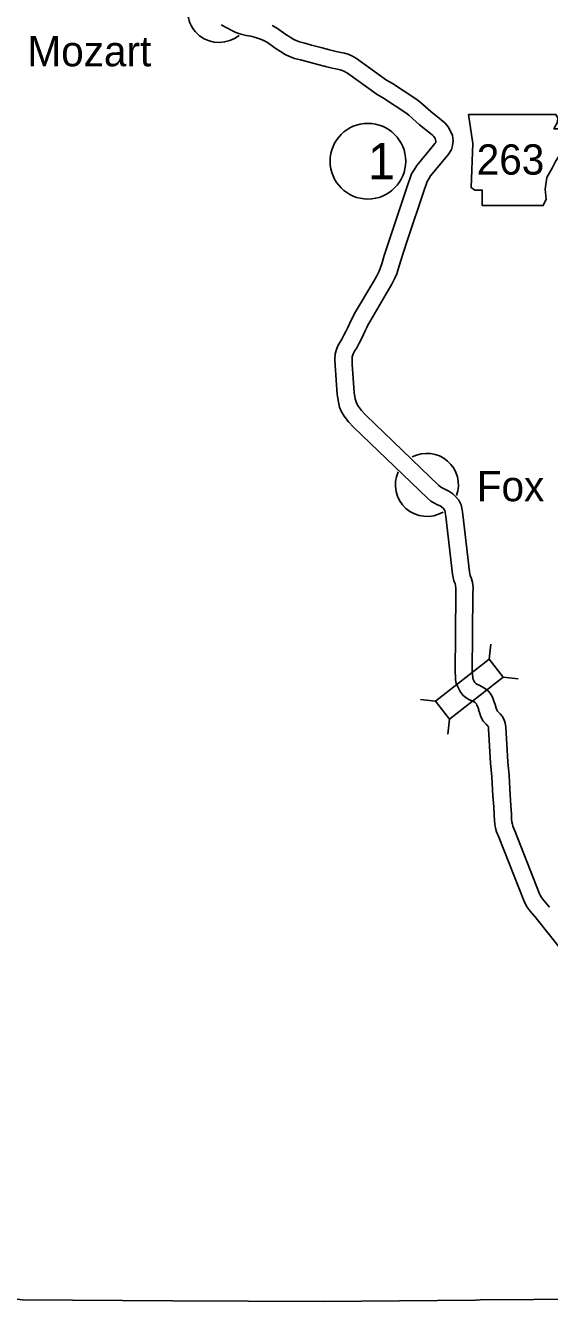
# Model space of a CAD drawing. Extents: x -939622 to -934222, y 1383701 to 1385301.
# Drawn here: x -936615.3 to -936587.9, y 1384790.3 to 1384857.1 of the extents above; entities that cross this region are included whole.
import ezdxf

# ---------------------------------------------------------------- set-up
doc = ezdxf.new("R2010")
doc.units = 0
for name, color, linetype in [('Level 10', 7, 'Continuous'), ('Level 2', 7, 'Continuous'), ('Level 20', 7, 'Continuous'), ('Level 21', 7, 'Continuous'), ('Level 24', 7, 'Continuous'), ('Level 27', 7, 'Continuous')]:
    doc.layers.add(name, color=color, linetype=linetype)

msp = doc.modelspace()

# ---------------------------------------------------------------- linework, layer by layer
at = {"layer": 'Level 10'}
for points in [[(-936605.091, 1384857.108), (-936604.505, 1384856.794), (-936604.333, 1384856.7), (-936604.073, 1384856.621), (-936603.795, 1384856.551), (-936603.537, 1384856.515), (-936603.303, 1384856.45), (-936602.985, 1384856.348), (-936602.847, 1384856.276)], [(-936602.421, 1384857.069), (-936602.201, 1384856.947), (-936601.715, 1384856.609), (-936601.495, 1384856.468), (-936601.299, 1384856.337), (-936601.178, 1384856.28), (-936600.996, 1384856.213), (-936600.725, 1384856.148), (-936600.372, 1384856.051), (-936599.817, 1384855.901), (-936599.421, 1384855.802), (-936599.078, 1384855.717), (-936598.915, 1384855.681), (-936598.651, 1384855.631), (-936598.451, 1384855.57), (-936598.269, 1384855.487), (-936598.012, 1384855.344), (-936596.445, 1384854.221), (-936596.125, 1384854.037), (-936594.915, 1384853.242), (-936594.702, 1384853.081), (-936594.131, 1384852.566), (-936593.58, 1384852.13), (-936593.387, 1384851.972), (-936593.222, 1384851.777), (-936593.096, 1384851.553), (-936593.002, 1384851.316), (-936592.963, 1384851.032), (-936592.987, 1384850.791), (-936593.044, 1384850.583), (-936593.186, 1384850.367), (-936593.436, 1384850.061), (-936594.138, 1384849.213), (-936594.239, 1384849.056), (-936594.32, 1384848.92), (-936594.379, 1384848.757), (-936594.462, 1384848.52), (-936595.38, 1384845.758), (-936595.705, 1384844.778), (-936595.832, 1384844.329), (-936595.914, 1384844.091), (-936596.008, 1384843.859), (-936596.161, 1384843.546), (-936596.341, 1384843.242), (-936597.327, 1384841.567), (-936597.417, 1384841.39), (-936597.5, 1384841.249), (-936597.566, 1384841.101), (-936597.658, 1384840.901), (-936597.764, 1384840.676), (-936597.874, 1384840.455), (-936598.005, 1384840.217), (-936598.113, 1384840.038), (-936598.178, 1384839.927), (-936598.212, 1384839.84), (-936598.238, 1384839.743), (-936598.251, 1384839.578), (-936598.242, 1384839.355), (-936598.134, 1384837.873), (-936598.079, 1384837.546), (-936598.041, 1384837.381), (-936598.004, 1384837.285), (-936597.919, 1384837.136), (-936597.763, 1384836.937), (-936597.531, 1384836.694), (-936593.707, 1384833.013), (-936593.626, 1384832.944), (-936593.538, 1384832.897), (-936593.367, 1384832.806), (-936593.178, 1384832.713), (-936592.985, 1384832.572), (-936592.84, 1384832.443), (-936592.661, 1384832.248), (-936592.536, 1384832.004), (-936592.49, 1384831.735), (-936592.454, 1384831.502), (-936592.104, 1384828.499), (-936592.086, 1384828.393), (-936592.063, 1384828.31), (-936592.012, 1384828.181), (-936591.942, 1384827.948), (-936591.916, 1384827.664), (-936591.929, 1384827.323), (-936591.959, 1384823.252), (-936591.948, 1384823.128), (-936591.937, 1384822.966), (-936591.928, 1384822.92), (-936591.899, 1384822.844), (-936591.856, 1384822.762), (-936591.823, 1384822.711), (-936591.79, 1384822.668), (-936591.748, 1384822.634), (-936591.725, 1384822.623), (-936591.592, 1384822.564), (-936591.437, 1384822.488), (-936591.265, 1384822.37), (-936591.095, 1384822.229), (-936590.973, 1384822.057), (-936590.893, 1384821.897), (-936590.827, 1384821.735), (-936590.768, 1384821.552)], [(-936602.856, 1384856.281), (-936602.677, 1384856.182), (-936602.215, 1384855.859), (-936601.986, 1384855.714), (-936601.745, 1384855.553), (-936601.527, 1384855.449), (-936601.256, 1384855.35), (-936600.949, 1384855.276), (-936600.609, 1384855.183), (-936600.043, 1384855.03), (-936599.638, 1384854.928), (-936599.283, 1384854.84), (-936599.096, 1384854.799), (-936598.867, 1384854.756), (-936598.771, 1384854.727), (-936598.676, 1384854.683), (-936598.495, 1384854.583), (-936596.933, 1384853.464), (-936596.598, 1384853.27), (-936595.435, 1384852.506), (-936595.276, 1384852.387), (-936594.713, 1384851.878), (-936594.144, 1384851.428), (-936594.02, 1384851.327), (-936593.965, 1384851.262), (-936593.91, 1384851.165), (-936593.879, 1384851.085), (-936593.869, 1384851.016), (-936593.875, 1384850.958), (-936593.913, 1384850.9), (-936594.132, 1384850.632), (-936594.866, 1384849.745), (-936595.004, 1384849.53), (-936595.137, 1384849.307), (-936595.227, 1384849.059), (-936595.314, 1384848.811), (-936596.234, 1384846.042), (-936596.566, 1384845.043), (-936596.692, 1384844.598), (-936596.758, 1384844.406), (-936596.83, 1384844.226), (-936596.954, 1384843.974), (-936597.116, 1384843.7), (-936598.117, 1384842), (-936598.206, 1384841.824), (-936598.302, 1384841.661), (-936598.387, 1384841.47), (-936598.473, 1384841.282), (-936598.574, 1384841.069), (-936598.672, 1384840.872), (-936598.785, 1384840.666), (-936598.886, 1384840.499), (-936598.989, 1384840.323), (-936599.069, 1384840.12), (-936599.128, 1384839.896), (-936599.153, 1384839.597), (-936599.141, 1384839.304), (-936599.029, 1384837.766), (-936598.962, 1384837.369), (-936598.903, 1384837.115), (-936598.82, 1384836.9), (-936598.669, 1384836.633), (-936598.444, 1384836.347), (-936598.169, 1384836.058), (-936594.311, 1384832.345), (-936594.135, 1384832.196), (-936593.963, 1384832.104), (-936593.777, 1384832.004), (-936593.646, 1384831.94), (-936593.552, 1384831.871), (-936593.471, 1384831.8), (-936593.406, 1384831.729), (-936593.4, 1384831.717), (-936593.379, 1384831.591), (-936593.346, 1384831.381), (-936592.995, 1384828.373), (-936592.966, 1384828.198), (-936592.918, 1384828.023), (-936592.862, 1384827.884), (-936592.83, 1384827.776), (-936592.817, 1384827.64), (-936592.829, 1384827.343), (-936592.859, 1384823.219), (-936592.846, 1384823.061), (-936592.831, 1384822.844), (-936592.795, 1384822.669), (-936592.722, 1384822.476), (-936592.635, 1384822.308), (-936592.557, 1384822.187), (-936592.436, 1384822.035), (-936592.234, 1384821.869), (-936592.101, 1384821.805), (-936591.973, 1384821.749), (-936591.892, 1384821.709), (-936591.809, 1384821.652), (-936591.76, 1384821.611), (-936591.747, 1384821.593), (-936591.714, 1384821.527), (-936591.673, 1384821.426), (-936591.624, 1384821.275)], [(-936591.626, 1384821.28), (-936591.567, 1384821.091), (-936591.508, 1384820.913), (-936591.385, 1384820.69), (-936591.239, 1384820.521), (-936591.146, 1384820.427), (-936591.128, 1384820.409), (-936591.12, 1384820.388), (-936591.105, 1384820.277), (-936591.002, 1384818.482), (-936590.935, 1384817.769), (-936590.88, 1384816.771), (-936590.839, 1384816.206), (-936590.813, 1384815.763), (-936590.798, 1384815.481), (-936590.78, 1384815.292), (-936590.739, 1384815.088), (-936590.687, 1384814.903), (-936590.575, 1384814.617), (-936589.269, 1384811.308), (-936589.215, 1384811.177), (-936589.09, 1384810.963), (-936588.927, 1384810.737), (-936588.607, 1384810.368)], [(-936590.766, 1384821.547), (-936590.71, 1384821.366), (-936590.68, 1384821.275), (-936590.642, 1384821.207), (-936590.579, 1384821.133), (-936590.508, 1384821.062), (-936590.4, 1384820.953), (-936590.308, 1384820.789), (-936590.242, 1384820.602), (-936590.208, 1384820.365), (-936590.105, 1384818.55), (-936590.037, 1384817.836), (-936589.982, 1384816.828), (-936589.941, 1384816.265), (-936589.914, 1384815.813), (-936589.901, 1384815.548), (-936589.889, 1384815.424), (-936589.864, 1384815.3), (-936589.833, 1384815.191), (-936589.737, 1384814.946), (-936588.435, 1384811.645), (-936588.407, 1384811.579), (-936588.334, 1384811.454), (-936588.22, 1384811.296), (-936587.927, 1384810.958)], [(-936588.62, 1384810.384), (-936587.328, 1384808.754)]]:
    msp.add_lwpolyline(points, dxfattribs=at)
at = {"layer": 'Level 2'}
msp.add_lwpolyline([(-936585.958, 1384790.449), (-936591.552, 1384790.411), (-936591.792, 1384790.405), (-936599.735, 1384790.329), (-936607.623, 1384790.368), (-936615.509, 1384790.417), (-936615.629, 1384790.429), (-936623.446, 1384790.485), (-936623.603, 1384790.506), (-936627.927, 1384790.54)], dxfattribs=at)
at = {"layer": 'Level 20'}
for p, q in [((-936591.084, 1384823.926), (-936590.99, 1384824.713)), ((-936590.35, 1384822.992), (-936589.564, 1384822.898)), ((-936593.886, 1384821.724), (-936594.673, 1384821.818)), ((-936593.152, 1384820.79), (-936593.246, 1384820.003))]:
    msp.add_line(p, q, dxfattribs=at)
msp.add_lwpolyline([(-936593.152, 1384820.79), (-936590.35, 1384822.992), (-936591.084, 1384823.926), (-936593.886, 1384821.724)], close=True, dxfattribs=at)
at = {"layer": 'Level 21'}
msp.add_lwpolyline([(-936592.153, 1384852.425), (-936591.924, 1384850.902), (-936592.026, 1384848.593), (-936591.823, 1384848.466), (-936591.442, 1384848.466), (-936591.442, 1384847.654), (-936588.245, 1384847.654), (-936588.092, 1384847.984), (-936588.143, 1384848.517), (-936588.067, 1384849.126), (-936587.788, 1384849.608), (-936587.61, 1384849.963), (-936587.356, 1384850.344), (-936587.204, 1384850.75), (-936587.077, 1384851.08), (-936586.849, 1384851.359), (-936586.798, 1384851.537), (-936586.9, 1384851.663), (-936587.686, 1384851.663), (-936587.509, 1384852.019), (-936587.483, 1384852.247), (-936587.589, 1384852.423)], close=True, dxfattribs=at)
at = {"layer": 'Level 24'}
for centre, start, end in [((-936605.204, 1384857.835), 76.60748, 309.28941), ((-936594.334, 1384833.043), 340.34619, 117.75855), ((-936594.334, 1384833.043), 155.77227, 300.7355)]:
    msp.add_arc(centre, 1.65, start, end, dxfattribs=at)
at = {"layer": 'Level 27'}
msp.add_circle((-936597.421, 1384849.974), 1.98, dxfattribs=at)

# ---------------------------------------------------------------- texts
at = {"layer": 'Level 21'}
msp.add_text('263', height=1.584, dxfattribs=at).set_placement((-936591.726, 1384849.272))
at = {"layer": 'Level 24'}
for s, p in [('Mozart', (-936615.23, 1384854.938)), ('Fox', (-936591.724, 1384832.188))]:
    msp.add_text(s, height=1.584, dxfattribs=at).set_placement(p)
at = {"layer": 'Level 27'}
msp.add_text('1', height=1.901, dxfattribs=at).set_placement((-936597.421, 1384849.024))

doc.saveas('drawing.dxf')
